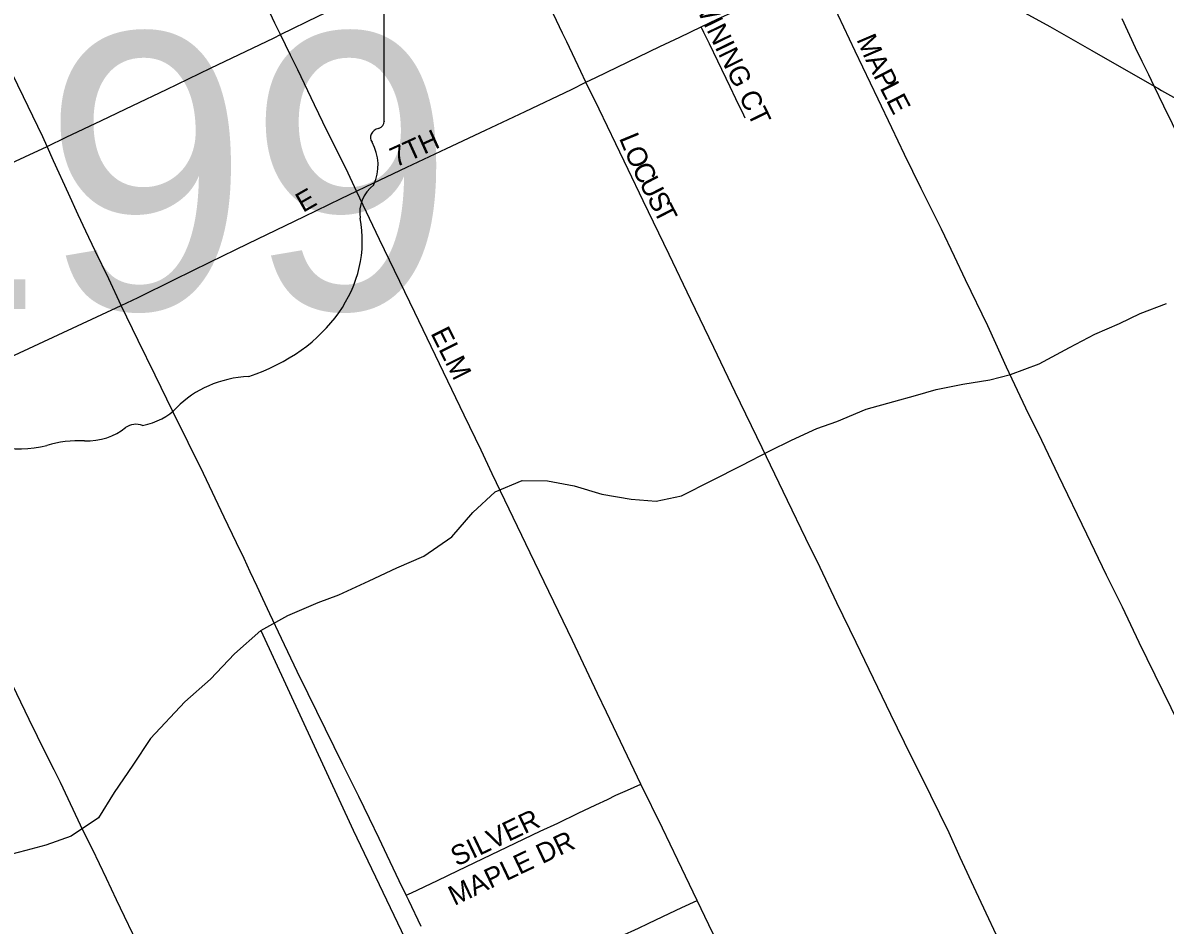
# Model space of a CAD drawing. Extents: x 1443599 to 1910620, y 1028088 to 1361369.
# Drawn here: x 1659961 to 1662843, y 1295055 to 1297332 of the extents above; entities that cross this region are included whole.
import ezdxf

# ---------------------------------------------------------------- set-up
doc = ezdxf.new("R2010")
doc.units = 0
for name, color, linetype in [('GM_X_City_Street', 7, 'Continuous'), ('GM_X_City_Street_Text', 7, 'Continuous'), ('GM_X_Minor_River', 7, 'Continuous'), ('GM_X_State_Location', 7, 'Continuous'), ('GM_X_State_Route', 7, 'Continuous'), ('GM_X_State_Shield', 7, 'Continuous'), ('GM_X_US_Route', 7, 'Continuous')]:
    doc.layers.add(name, color=color, linetype=linetype)

msp = doc.modelspace()

# ---------------------------------------------------------------- linework, layer by layer
at = {"layer": 'GM_X_City_Street'}
for points in [[(1660611.3, 1297301.9), (1660597.1, 1297331.1), (1660572.3, 1297382.9), (1660518.8, 1297493.6), (1660448.7, 1297641.7), (1660416.7, 1297708.6)], [(1660611.3, 1297301.9), (1660707.6, 1297349.4), (1660808, 1297396.6), (1660895.5, 1297437.7), (1660995.7, 1297486.2), (1661159.3, 1297566.9), (1661190.3, 1297581.7)], [(1661381.3, 1297181.4), (1661368.5, 1297208.5), (1661333, 1297283.2), (1661322.6, 1297305.2), (1661307.1, 1297337.6), (1661275.7, 1297403.1), (1661244.4, 1297468.7), (1661210.8, 1297538.8), (1661190.3, 1297581.7)], [(1661672.5, 1297321.5), (1661712.7, 1297340.9), (1661757, 1297361.1), (1661793.5, 1297378.8), (1661855.2, 1297409.2), (1661904.7, 1297433.5), (1661964, 1297462.6)], [(1662878.3, 1295562.3), (1662776.7, 1295768.3), (1662734.7, 1295857.3), (1662694.4, 1295937.7), (1662644.9, 1296041.4), (1662573.3, 1296189), (1662531.1, 1296277.9), (1662491.5, 1296359), (1662442.2, 1296462.8), (1662415.3, 1296522.6), (1662394.9, 1296567.2), (1662339.3, 1296683.2), (1662311.2, 1296741.8), (1662278.1, 1296810.7), (1662226.8, 1296913.3), (1662185.4, 1296999.4), (1662153.4, 1297066.4), (1662118.6, 1297139.3), (1662060.8, 1297260.2), (1662017.4, 1297351), (1661976.2, 1297437.4), (1661964, 1297462.6)], [(1661381.3, 1297181.4), (1661406.5, 1297193.6), (1661568.3, 1297271.4), (1661618, 1297295.3), (1661672.5, 1297321.5)], [(1661782.9, 1297091.2), (1661779.5, 1297098.5), (1661759.8, 1297139.4), (1661745.1, 1297170.2), (1661714, 1297235), (1661693, 1297278.8), (1661679.2, 1297307.5), (1661672.5, 1297321.5)], [(1662814.8, 1297171.6), (1662801.1, 1297199.9), (1662784.6, 1297234.2), (1662768.1, 1297268.4), (1662734.1, 1297341.5)], [(1660022.4, 1297019.6), (1660070.7, 1297042.7), (1660159.9, 1297085.5), (1660238.9, 1297123.3), (1660323.3, 1297163.7), (1660434.1, 1297216.8), (1660595.3, 1297294), (1660611.3, 1297301.9)], [(1660802.8, 1296907.2), (1660776.4, 1296962.8), (1660729.1, 1297058.2), (1660696.8, 1297124.5), (1660654.4, 1297213.2), (1660636.5, 1297250), (1660611.3, 1297301.9)], [(1660802.8, 1296907.2), (1660826.7, 1296918.6), (1660929.3, 1296967.1), (1661029.8, 1297014.5), (1661128.5, 1297061.1), (1661228, 1297108), (1661344.8, 1297163.2), (1661381.3, 1297181.4)], [(1662442.7, 1294976.1), (1662365.7, 1295138.7), (1662325.9, 1295225.8), (1662297.8, 1295287.5), (1662227.8, 1295429.6), (1662203.1, 1295479.7), (1662167.4, 1295552.1), (1662150.9, 1295586.1), (1662062.9, 1295767.6), (1662014.6, 1295868), (1661972.4, 1295956.8), (1661936.4, 1296030.3), (1661890.1, 1296126.1), (1661825.8, 1296258.9), (1661758.2, 1296399.6), (1661703.9, 1296512.3), (1661646.2, 1296632.4), (1661591.3, 1296746.6), (1661525.8, 1296882.7), (1661487.9, 1296961.5), (1661456.7, 1297026.3), (1661414.6, 1297113.8), (1661381.3, 1297181.4)], [(1663131.3, 1296520.4), (1663119.4, 1296545.1), (1663051.1, 1296685.4), (1663009.2, 1296774.5), (1662969.5, 1296855.7), (1662839.1, 1297121.1), (1662814.8, 1297171.6)], [(1659419.3, 1296732.7), (1659598.8, 1296819.1), (1659852.8, 1296941.3), (1660022.4, 1297019.6)], [(1660209, 1296618.1), (1660251.8, 1296638.6), (1660343.8, 1296683.8), (1660433.1, 1296727.6), (1660529.4, 1296774.8), (1660670.6, 1296843.2), (1660732.6, 1296873.2), (1660764, 1296888.4), (1660802.8, 1296907.2)], [(1661520, 1295410.9), (1661494.8, 1295463.7), (1661433.6, 1295592), (1661410.9, 1295639.4), (1661347.9, 1295772.8), (1661240.4, 1295994), (1661145.1, 1296193.8), (1661116.9, 1296253), (1661074.4, 1296341.8), (1660950.1, 1296600.6), (1660860.7, 1296785.1), (1660802.8, 1296907.2)], [(1659610.4, 1296333.2), (1659618.7, 1296337.2), (1659940.2, 1296493.3), (1660209, 1296618.1)], [(1660258.4, 1294990.8), (1660197.3, 1295118.3), (1660172.1, 1295172.5), (1660136.6, 1295246.2), (1660113.2, 1295293.1), (1660055.9, 1295415), (1660039.8, 1295447.1), (1660019.2, 1295488.2), (1659977.4, 1295573.6), (1659946, 1295638.8), (1659906.9, 1295716.9), (1659882.4, 1295769.7), (1659848.1, 1295842.7), (1659823.8, 1295892.7), (1659778.8, 1295985.5), (1659769.8, 1296004)], [(1660928.1, 1295130.1), (1660941.5, 1295136.4), (1661007.4, 1295167.5), (1661058.8, 1295193.1), (1661265.9, 1295291.6), (1661310.4, 1295312.3), (1661361.6, 1295337.5), (1661406.1, 1295358.3), (1661435.6, 1295372.1), (1661457.3, 1295382.5), (1661486.6, 1295395.8), (1661520, 1295410.9)], [(1661661.7, 1295117.4), (1661613.3, 1295218.5), (1661574.7, 1295299.7), (1661520, 1295410.9)], [(1661415.9, 1294998.9), (1661420.7, 1295002), (1661440.4, 1295013.3), (1661469.6, 1295026.7), (1661513.9, 1295047.6), (1661538.1, 1295059.1), (1661575.3, 1295076.6), (1661623.5, 1295099.4), (1661661.7, 1295117.4)], [(1662242.1, 1293917.8), (1662218, 1293966.9), (1662145.6, 1294114.1), (1662099.9, 1294210.3), (1662056.9, 1294298.9), (1661996.5, 1294424.5), (1661936.3, 1294550.2), (1661907.2, 1294608.9), (1661888.5, 1294647.6), (1661817.5, 1294795), (1661772.5, 1294888.5), (1661734.1, 1294968.1), (1661691.1, 1295055.8), (1661661.7, 1295117.4)]]:
    msp.add_lwpolyline(points, dxfattribs=at)
at = {"layer": 'GM_X_Minor_River'}
for points in [[(1660369.6, 1295618.5), (1660434.2, 1295675.8), (1660494.8, 1295739.2), (1660561.4, 1295798.4), (1660629.7, 1295835.7), (1660705.9, 1295868.8), (1660758, 1295888.2), (1660834.3, 1295923.3), (1660904.5, 1295956.5), (1660972.7, 1295985.7), (1661043.2, 1296034.9), (1661095.8, 1296096.4), (1661152.3, 1296147.8), (1661220.5, 1296177), (1661284.3, 1296176.2), (1661352, 1296163.3), (1661421.5, 1296142.4), (1661495.2, 1296129.5), (1661558.9, 1296124.7), (1661622.9, 1296137.9), (1661699.2, 1296177), (1661773.5, 1296214.2), (1661845.8, 1296251.3), (1661900, 1296278.7), (1661964.2, 1296308), (1662014.3, 1296325.4), (1662088.5, 1296356.5), (1662158.5, 1296375.7), (1662212.6, 1296391.1), (1662264.6, 1296406.4), (1662332.6, 1296419.6), (1662400.6, 1296430.8), (1662452.6, 1296444.2), (1662524.8, 1296471.3), (1662601.1, 1296512.4), (1662665.4, 1296545.7), (1662727.5, 1296573), (1662779.7, 1296598.4), (1662845.9, 1296623.6)], [(1660561.4, 1295798.4), (1660794.2, 1295294.5), (1661083.6, 1294689.6), (1661371.1, 1294090.8), (1661548, 1293733.9)], [(1660369.6, 1295618.5), (1660283.5, 1295525.9), (1660238.3, 1295458.6), (1660191.1, 1295389.3), (1660152, 1295325.9), (1660083.3, 1295279), (1660019, 1295256.2), (1659968.9, 1295243.1), (1659910.7, 1295228.1), (1659840.5, 1295205.4), (1659774.3, 1295190.6), (1659710.6, 1295195.8), (1659654.7, 1295198.8), (1659592.9, 1295199.9), (1659512.9, 1295191.4)]]:
    msp.add_lwpolyline(points, dxfattribs=at)
at = {"layer": 'GM_X_State_Route'}
for points in [[(1660209, 1296618.1), (1660177.9, 1296685.2), (1660143.8, 1296756.3), (1660120.1, 1296805.6), (1660100.9, 1296847.3), (1660076, 1296901.3), (1660038.8, 1296983.1), (1660022.4, 1297019.6), (1660011.2, 1297044.3), (1659986.4, 1297095.9), (1659963, 1297144.7), (1659934.1, 1297203.7), (1659913, 1297248), (1659886.2, 1297304.2), (1659863.3, 1297351.4), (1659839.6, 1297398.1), (1659825.4, 1297425.4), (1659822.9, 1297430.2), (1659800.1, 1297477.7), (1659773.6, 1297532.5), (1659733.2, 1297616.4), (1659676.9, 1297731.2), (1659622.1, 1297837)], [(1660966.1, 1295051.7), (1660934.6, 1295116.7), (1660928.1, 1295130.1), (1660910.5, 1295167), (1660880.3, 1295230.2), (1660859.6, 1295273.4), (1660835.6, 1295323.6), (1660808.5, 1295379.7), (1660768.6, 1295460.4), (1660724.6, 1295549.6), (1660680.7, 1295638.5), (1660653.3, 1295694.6), (1660613.6, 1295777.7), (1660584.5, 1295840), (1660566.7, 1295878.1), (1660551.8, 1295909.4), (1660534.4, 1295946.6), (1660519, 1295980.3), (1660499.7, 1296019.2), (1660468.8, 1296084.1), (1660416.4, 1296194.7), (1660339.7, 1296350.9), (1660294.7, 1296442.7), (1660251.8, 1296530.2), (1660209, 1296618.1)]]:
    msp.add_lwpolyline(points, dxfattribs=at)
at = {"layer": 'GM_X_State_Shield'}
for p, q in [((1660872.3, 1297082.8), (1660872.3, 1297635.6)), ((1660872.1, 1297083), (1660872.3, 1297082.8))]:
    msp.add_line(p, q, dxfattribs=at)
for centre, major_axis, start_param, end_param in [((1660867.8, 1297042.3), (30, 0), 1.883978, 3.671073), ((1660851.6, 1297080.7), (20.7, 0), 5.05454, 6.418171), ((1660677.1, 1296972.4), (180, 0), 5.934695, 6.695948), ((1660941.7, 1296851.5), (130.9, 0), 2.387724, 3.262537), ((1660355.8, 1296781.2), (461.6, 0), 5.101752, 6.440018), ((1660550.4, 1296237.9), (252.8, 0), 1.647645, 2.488434), ((1660230.1, 1296432.2), (149.1, 0), 4.937069, 5.64225), ((1660119.5, 1296389.2), (141, 0), 4.691044, 5.507374), ((1660247, 1296286.9), (39.7, 0), 1.147584, 2.315152), ((1659947.3, 1296468.4), (264.6, 0), 4.026481, 4.996735), ((1660100.2, 1296103), (217.4, 0), 1.495662, 1.94098)]:
    msp.add_ellipse(centre, major_axis=major_axis, ratio=0.8, start_param=start_param, end_param=end_param, dxfattribs=at)
at = {"layer": 'GM_X_US_Route'}
for points in [[(1661459.6, 1297940.6), (1661532.5, 1297899.6), (1661655.1, 1297829.8), (1661676.8, 1297817.4), (1661749.1, 1297776.1), (1661838, 1297724.4), (1661870.9, 1297705.3), (1662007.3, 1297626.7), (1662089.9, 1297579.4), (1662144.1, 1297548.6), (1662172.7, 1297532.3), (1662379.2, 1297417.5), (1662551.6, 1297322.4), (1662658, 1297261.3), (1662814.8, 1297171.6), (1662823.9, 1297166.5)], [(1662823.9, 1297166.5), (1662833.4, 1297161.2), (1663100.4, 1297011.6), (1663162.7, 1296977), (1663200.7, 1296955.8), (1663238, 1296935.3), (1663312.4, 1296893.7), (1663432.7, 1296826.6), (1663484.2, 1296797.9), (1663554.1, 1296759.1), (1663621.7, 1296721.5), (1663736.7, 1296658.4), (1663785.1, 1296632.2)]]:
    msp.add_lwpolyline(points, dxfattribs=at)

# ---------------------------------------------------------------- texts
at = {"layer": 'GM_X_City_Street_Text'}
for s, rotation, p in [('TWINING CT', 295.9446, (1661631.3, 1297424.1)), ('M', 293.1914, (1662063.3, 1297289.9)), ('A', 296.9174, (1662085.6, 1297238.2)), ('P', 297.1897, (1662105.7, 1297198.7)), ('L', 297.1759, (1662121.8, 1297167.4)), ('E', 297.1759, (1662137.8, 1297136.1)), ('7TH', 24.4492, (1660901.7, 1296966.5)), ('L', 292.4812, (1661464.4, 1297040.8)), ('O', 293.1257, (1661478, 1297007.7)), ('C', 296.465, (1661496.7, 1296964.3)), ('U', 297.2453, (1661514.6, 1296928.2)), ('E', 29.7314, (1660667.8, 1296851.7)), ('S', 297.2456, (1661534.8, 1296889.1)), ('T', 297.2456, (1661550.9, 1296857.8)), ('ELM', 296.5651, (1660988.8, 1296548.6)), ('SILVER', 25.5586, (1661055.6, 1295202.1)), ('MAPLE DR', 25.4587, (1661049.6, 1295103))]:
    msp.add_text(s, height=50, rotation=rotation, dxfattribs=at).set_placement(p)
at = {"layer": 'GM_X_State_Location'}
for s in ['s', 'r']:
    msp.add_text(s, height=1, dxfattribs=at).set_placement((1659982.6, 1296992.6))
at = {"layer": 'GM_X_State_Shield'}
msp.add_text('199', height=696.1, dxfattribs=at).set_placement((1659494.8, 1296609.1))

doc.saveas('drawing.dxf')
